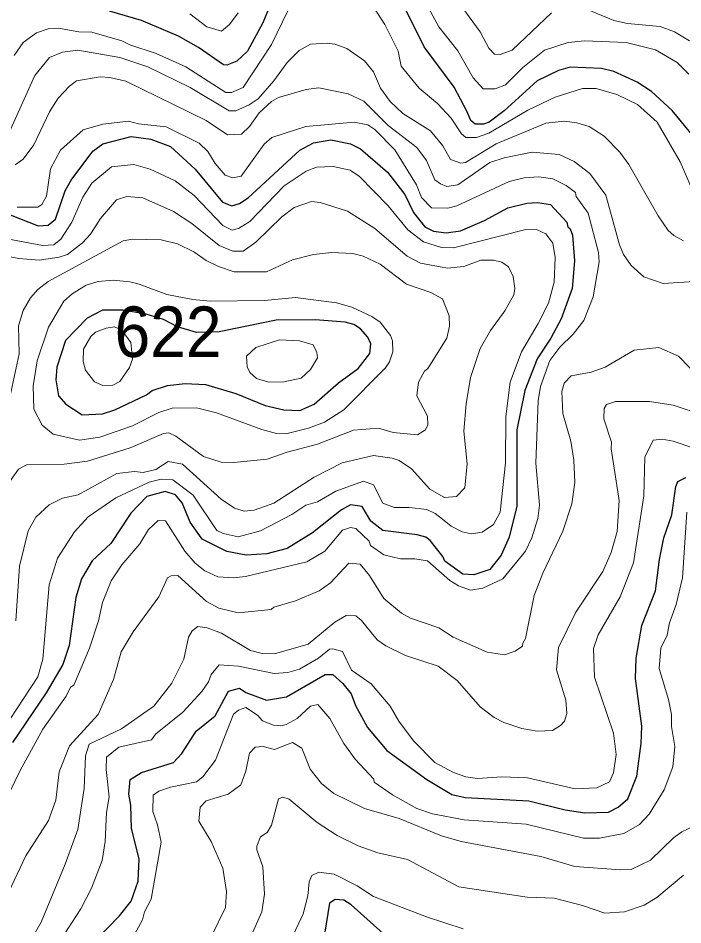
# Model space of a CAD drawing. Extents: x 673.3 to 698.5, y 6984.3 to 7012.3.
# Drawn here: x 679.596 to 680.649, y 6987.099 to 6988.535 of the extents above; entities that cross this region are included whole.
import ezdxf

# ---------------------------------------------------------------- set-up
doc = ezdxf.new("R2010")
doc.units = 0
doc.header["$LTSCALE"] = 0.032
doc.layers.add('1', color=7, linetype='Continuous', lineweight=25)
doc.layers.add('2', color=7, linetype='Continuous', lineweight=13)
doc.layers.add('21', color=7, linetype='Continuous')

msp = doc.modelspace()

# ---------------------------------------------------------------- linework, layer by layer
at = {"layer": '1'}
for points in [[(680.0099, 6988.5906), (679.984, 6988.5274), (679.9599, 6988.4824), (679.9425, 6988.4664), (679.9269, 6988.4602), (679.9216, 6988.4605), (679.8821, 6988.488), (679.8503, 6988.5063), (679.7918, 6988.5308), (679.7412, 6988.5457)], [(680.6327, 6988.3882), (680.5995, 6988.4184), (680.5768, 6988.4334), (680.5399, 6988.4502), (680.5203, 6988.4546), (680.4711, 6988.4569), (680.4525, 6988.4517), (680.4188, 6988.4355), (680.3661, 6988.3876), (680.3424, 6988.3701), (680.3336, 6988.3666), (680.3203, 6988.3668), (680.3133, 6988.3726), (680.3073, 6988.3875), (680.2871, 6988.4252), (680.2395, 6988.4893), (680.2072, 6988.5541)], [(680.6668, 6988.3467), (680.6327, 6988.3882)], [(679.569, 6988.2288), (679.6279, 6988.2055), (679.6437, 6988.2069), (679.6554, 6988.2164), (679.6709, 6988.261), (679.6803, 6988.2781), (679.7144, 6988.3239), (679.7304, 6988.3356), (679.7753, 6988.3469), (679.8063, 6988.3429), (679.8376, 6988.3314), (679.8769, 6988.2954), (679.9203, 6988.243), (679.9349, 6988.2373), (679.947, 6988.2412), (679.9607, 6988.2502), (680.0427, 6988.3257), (680.0642, 6988.3372), (680.0919, 6988.342), (680.1229, 6988.3354), (680.1386, 6988.3276), (680.1814, 6988.2905), (680.2091, 6988.2555), (680.2227, 6988.2267), (680.2406, 6988.2041), (680.2545, 6988.1972), (680.2744, 6988.1947), (680.2973, 6988.1979), (680.3351, 6988.2142), (680.3723, 6988.2341), (680.402, 6988.2418), (680.4193, 6988.2427), (680.4397, 6988.2395), (680.4657, 6988.2116), (680.467, 6988.2042), (680.471, 6988.2011), (680.4745, 6988.1908), (680.4777, 6988.1503), (680.474, 6988.1064), (680.4564, 6988.0583), (680.4404, 6988.028), (680.4186, 6987.995), (680.3988, 6987.9449), (680.3864, 6987.8824), (680.3866, 6987.7619), (680.374, 6987.7127), (680.3614, 6987.6843), (680.3434, 6987.6615), (680.318, 6987.6532), (680.3007, 6987.6543), (680.2722, 6987.6745), (680.2691, 6987.6823), (680.249, 6987.7074), (680.2423, 6987.7125), (680.2285, 6987.7166), (680.1742, 6987.7234), (680.1552, 6987.7379), (680.1415, 6987.7612), (680.1229, 6987.7638), (680.1084, 6987.7561), (680.0626, 6987.7194), (680.0227, 6987.6948), (679.9904, 6987.6865), (679.9577, 6987.6842), (679.9271, 6987.6901), (679.8879, 6987.7095), (679.8686, 6987.7365), (679.8563, 6987.7671), (679.8457, 6987.7798), (679.8292, 6987.785), (679.8004, 6987.7769), (679.7748, 6987.7508), (679.7429, 6987.7025), (679.7133, 6987.6754), (679.6968, 6987.6468), (679.6877, 6987.6169), (679.6772, 6987.541), (679.6673, 6987.5112), (679.6409, 6987.4663), (679.5871, 6987.3874)], [(679.6982, 6987.0526), (679.7567, 6987.1129), (679.7756, 6987.136), (679.7863, 6987.1677), (679.7879, 6987.2035), (679.7759, 6987.2511), (679.7749, 6987.2885), (679.7717, 6987.3058), (679.7735, 6987.3291), (679.7918, 6987.3402), (679.8424, 6987.3559), (679.8556, 6987.37), (679.8783, 6987.4055), (679.9082, 6987.4297), (679.9297, 6987.4689), (679.9468, 6987.4737), (679.9568, 6987.4669), (679.9896, 6987.4544), (680.0213, 6987.4598), (680.0827, 6987.495), (680.0946, 6987.4951), (680.1105, 6987.481), (680.124, 6987.4644), (680.1307, 6987.4462), (680.1499, 6987.4111), (680.1806, 6987.3751), (680.2439, 6987.329), (680.2836, 6987.305), (680.3047, 6987.3005), (680.4056, 6987.2953), (680.463, 6987.2809), (680.4943, 6987.2762), (680.5317, 6987.277), (680.5467, 6987.2849), (680.5622, 6987.2981), (680.5763, 6987.3341), (680.5835, 6987.3857), (680.5844, 6987.4134), (680.5746, 6987.4886), (680.5754, 6987.5208), (680.5843, 6987.573), (680.6061, 6987.6277), (680.6123, 6987.6773), (680.6194, 6987.7114), (680.6317, 6987.7478), (680.6382, 6987.7928), (680.6416, 6987.8007)], [(680.6416, 6987.8007), (680.6539, 6987.8071)], [(680.1794, 6987.0808), (680.124, 6987.1306), (680.1123, 6987.1378), (680.0983, 6987.1391), (680.0895, 6987.1329), (680.0792, 6987.0677)]]:
    msp.add_lwpolyline(points, dxfattribs=at)
msp.add_lwpolyline([(679.7998, 6987.9379), (679.8088, 6987.9449), (679.833, 6987.9528), (679.8608, 6987.956), (679.8929, 6987.9544), (679.9409, 6987.9403), (679.9878, 6987.9213), (680.017, 6987.9145), (680.0425, 6987.913), (680.0654, 6987.9231), (680.1038, 6987.9569), (680.1351, 6987.98), (680.1534, 6988.0034), (680.1551, 6988.019), (680.1501, 6988.0296), (680.1387, 6988.0425), (680.1283, 6988.0496), (680.1145, 6988.0529), (680.0669, 6988.057), (680.005, 6988.0562), (679.9147, 6988.0378), (679.879, 6988.0369), (679.8486, 6988.0458), (679.8268, 6988.0574), (679.7993, 6988.0659), (679.7623, 6988.0721), (679.7299, 6988.0721), (679.7055, 6988.0595), (679.6713, 6988.024), (679.6576, 6987.9818), (679.656, 6987.9618), (679.6601, 6987.9364), (679.6717, 6987.9233), (679.6975, 6987.9064), (679.7298, 6987.908), (679.7496, 6987.9145)], close=True, dxfattribs=at)
at = {"layer": '2'}
for points in [[(680.4413, 6988.5428), (680.3792, 6988.4838), (680.3597, 6988.4769), (680.3507, 6988.4778), (680.3419, 6988.487), (680.328, 6988.5129), (680.2384, 6988.6358)], [(680.6708, 6988.2472), (680.6451, 6988.3068), (680.6088, 6988.3697), (680.5775, 6988.3976), (680.545, 6988.4135), (680.5119, 6988.4234), (680.4906, 6988.4231), (680.447, 6988.4097), (680.4038, 6988.3889), (680.3422, 6988.3526), (680.3226, 6988.3455), (680.3054, 6988.3454), (680.2986, 6988.3512), (680.2825, 6988.3761), (680.2608, 6988.3993), (680.2317, 6988.4235), (680.2031, 6988.4583), (680.1982, 6988.4824), (680.1771, 6988.5245), (680.148, 6988.5699)], [(680.2335, 6988.5747), (680.2628, 6988.521), (680.2928, 6988.4829), (680.3172, 6988.4403), (680.333, 6988.4229), (680.352, 6988.4226), (680.3685, 6988.4292), (680.3959, 6988.4565), (680.4303, 6988.4839), (680.4677, 6988.4959), (680.4934, 6988.4984), (680.5594, 6988.4959), (680.606, 6988.4846), (680.6403, 6988.4644), (680.6586, 6988.446)], [(680.0242, 6988.5473), (679.9977, 6988.4929), (679.9526, 6988.4246), (679.9343, 6988.4171), (679.9251, 6988.417), (679.8617, 6988.4574), (679.8151, 6988.4787), (679.773, 6988.4925), (679.7607, 6988.4988), (679.7132, 6988.5123), (679.6924, 6988.5131), (679.6603, 6988.5187), (679.6437, 6988.5179), (679.6252, 6988.5111), (679.6043, 6988.4962), (679.5898, 6988.4753)], [(679.8685, 6988.5415), (679.8952, 6988.5209), (679.9183, 6988.514), (679.9312, 6988.5244), (679.9446, 6988.543)], [(680.5402, 6988.5308), (680.4868, 6988.5531)], [(680.6598, 6988.4986), (680.636, 6988.5129), (680.6132, 6988.5212), (680.5618, 6988.5262), (680.5402, 6988.5308)], [(679.5819, 6988.3536), (679.6229, 6988.4436), (679.6462, 6988.4722), (679.6665, 6988.4805), (679.691, 6988.4837), (679.7576, 6988.4724), (679.8015, 6988.4577), (679.8688, 6988.425), (679.9304, 6988.3877), (679.941, 6988.3877), (679.9622, 6988.3971), (679.9765, 6988.4068), (680.0016, 6988.4355), (680.0224, 6988.4642), (680.0416, 6988.4833), (680.0594, 6988.4935), (680.0861, 6988.4952), (680.098, 6988.4936), (680.1172, 6988.4864), (680.145, 6988.467), (680.159, 6988.4498), (680.1705, 6988.4238), (680.1856, 6988.4027), (680.2057, 6988.3838), (680.2494, 6988.356), (680.269, 6988.3326), (680.2811, 6988.3108), (680.2976, 6988.3048), (680.3048, 6988.3061), (680.3538, 6988.3355), (680.4321, 6988.3681), (680.462, 6988.3713), (680.4812, 6988.3689), (680.5008, 6988.3631), (680.5247, 6988.3479), (680.5495, 6988.3223), (680.5638, 6988.3027), (680.6103, 6988.2214), (680.6263, 6988.1983), (680.6351, 6988.1904), (680.6502, 6988.1821)], [(680.7177, 6988.1205), (680.6183, 6988.1142), (680.5878, 6988.1247), (680.5676, 6988.1431), (680.5555, 6988.1605), (680.5492, 6988.1758), (680.5271, 6988.2544), (680.5019, 6988.2885), (680.4772, 6988.3074), (680.4533, 6988.3184), (680.4109, 6988.3224), (680.3663, 6988.3134), (680.3435, 6988.3059), (680.293, 6988.2708), (680.2757, 6988.268), (680.2654, 6988.272), (680.2564, 6988.2784), (680.2433, 6988.3093), (680.2279, 6988.3295), (680.1823, 6988.3647), (680.1701, 6988.3768), (680.1437, 6988.4031), (680.1191, 6988.4146), (680.0726, 6988.4242), (680.0524, 6988.4218), (680.0089, 6988.4089), (679.9975, 6988.4025), (679.9781, 6988.3848), (679.9627, 6988.363), (679.9502, 6988.3506), (679.9282, 6988.3497), (679.8944, 6988.3723), (679.767, 6988.4347), (679.7418, 6988.4405), (679.7264, 6988.4414), (679.6887, 6988.4352), (679.6774, 6988.4271), (679.6599, 6988.4078), (679.6461, 6988.386), (679.6209, 6988.3339), (679.604, 6988.3114), (679.5917, 6988.3023)], [(679.5947, 6988.2354), (679.6273, 6988.2354), (679.634, 6988.2396), (679.6411, 6988.2527), (679.6477, 6988.2958), (679.6632, 6988.3257), (679.6992, 6988.3575), (679.7304, 6988.3665), (679.7713, 6988.3713), (679.7867, 6988.3673), (679.8308, 6988.3625), (679.883, 6988.3365), (679.8969, 6988.3235), (679.9086, 6988.3044), (679.924, 6988.2859), (679.9363, 6988.2818), (679.9498, 6988.2843), (679.9861, 6988.335), (679.9982, 6988.3454), (680.052, 6988.3631), (680.1286, 6988.3697), (680.1503, 6988.3656), (680.1616, 6988.3584), (680.193, 6988.3262), (680.2275, 6988.2704), (680.2355, 6988.2505), (680.2513, 6988.2341), (680.277, 6988.2337), (680.2913, 6988.2376), (680.3741, 6988.2757), (680.3977, 6988.2817), (680.4213, 6988.2834), (680.4432, 6988.2802), (680.4644, 6988.2697), (680.4791, 6988.2583), (680.4806, 6988.2523), (680.4991, 6988.2259), (680.5159, 6988.1635), (680.5166, 6988.1489), (680.5075, 6988.0935), (680.4926, 6988.056), (680.4757, 6988.0339), (680.4544, 6988.0133), (680.4387, 6987.9922), (680.424, 6987.9514), (680.4199, 6987.9286), (680.4166, 6987.83), (680.4222, 6987.7632), (680.4197, 6987.7421), (680.41, 6987.7117), (680.4, 6987.6906), (680.3643, 6987.6465), (680.3325, 6987.6318), (680.313, 6987.6287), (680.2937, 6987.6355), (680.28, 6987.6442), (680.2446, 6987.675), (680.225, 6987.6784), (680.2023, 6987.6785), (680.1756, 6987.6847), (680.1544, 6987.6996), (680.1523, 6987.7065), (680.1313, 6987.7264), (680.123, 6987.7281), (680.1104, 6987.7238), (680.0821, 6987.6907), (680.0536, 6987.6738), (679.9563, 6987.6506), (679.9375, 6987.6483), (679.9129, 6987.6501), (679.8919, 6987.6592), (679.8765, 6987.6715), (679.8603, 6987.6905), (679.8296, 6987.7387), (679.8182, 6987.7393), (679.8026, 6987.7248), (679.7889, 6987.7022), (679.7604, 6987.6688), (679.7439, 6987.6433), (679.7297, 6987.6092), (679.7236, 6987.5801), (679.7092, 6987.5368), (679.6844, 6987.4782), (679.6792, 6987.4749), (679.6722, 6987.4609), (679.6355, 6987.4086), (679.5994, 6987.3431), (679.5313, 6987.2036)], [(679.5494, 6987.3732), (679.6273, 6987.4917), (679.6356, 6987.5196), (679.6454, 6987.6374), (679.6586, 6987.6794), (679.6856, 6987.721), (679.707, 6987.7448), (679.7513, 6987.7752), (679.804, 6987.7998), (679.823, 6987.8045), (679.8413, 6987.8037), (679.8735, 6987.779), (679.911, 6987.7232), (679.9212, 6987.7185), (679.9448, 6987.7134), (679.98, 6987.7226), (680.0301, 6987.7488), (680.0523, 6987.7633), (680.0703, 6987.7687), (680.0996, 6987.7857), (680.1435, 6987.8012), (680.1591, 6987.7955), (680.174, 6987.7665), (680.1926, 6987.7598), (680.216, 6987.7597), (680.2436, 6987.7566), (680.2572, 6987.7503), (680.2684, 6987.7411), (680.2822, 6987.7299), (680.2996, 6987.721), (680.3141, 6987.7179), (680.3314, 6987.7205), (680.3494, 6987.7328), (680.3598, 6987.7521), (680.3686, 6987.8302), (680.3687, 6987.9036), (680.3759, 6987.9582), (680.3936, 6988.0063), (680.4204, 6988.051), (680.4364, 6988.0832), (680.4455, 6988.1164), (680.4471, 6988.1558), (680.4432, 6988.1782), (680.4323, 6988.1929), (680.4185, 6988.1994), (680.4004, 6988.1999), (680.2859, 6988.1707), (680.2672, 6988.1712), (680.2387, 6988.1804), (680.2137, 6988.1991), (680.1823, 6988.2373), (680.1371, 6988.284), (680.1221, 6988.2939), (680.0955, 6988.2996), (680.0688, 6988.2988), (680.0526, 6988.2923), (680.0177, 6988.2689), (679.9633, 6988.2128), (679.9453, 6988.2017), (679.9356, 6988.1988), (679.9205, 6988.2063), (679.8754, 6988.2538), (679.8448, 6988.2769), (679.8054, 6988.2953), (679.7794, 6988.3028), (679.744, 6988.2993), (679.713, 6988.2732), (679.6986, 6988.2513), (679.6811, 6988.2115), (679.6638, 6988.1845), (679.6528, 6988.1756), (679.6348, 6988.1743), (679.5368, 6988.1929)], [(679.5694, 6988.1595), (679.5975, 6988.1538), (679.6297, 6988.1515), (679.6612, 6988.156), (679.6745, 6988.1603), (679.6985, 6988.1786), (679.7107, 6988.1925), (679.727, 6988.2175), (679.7521, 6988.2467), (679.7686, 6988.2523), (679.7939, 6988.2501), (679.8422, 6988.2282), (679.8716, 6988.2094), (679.9149, 6988.1747), (679.9363, 6988.1657), (679.9527, 6988.1656), (679.9727, 6988.1797), (680.014, 6988.2197), (680.0337, 6988.2347), (680.061, 6988.2443), (680.0748, 6988.2427), (680.118, 6988.2287), (680.1615, 6988.2013), (680.2124, 6988.1579), (680.2337, 6988.1468), (680.2767, 6988.1385), (680.3025, 6988.1415), (680.3294, 6988.1514), (680.3493, 6988.1514), (680.3626, 6988.1482), (680.3734, 6988.1409), (680.3807, 6988.1255), (680.3832, 6988.1062), (680.3816, 6988.0964), (680.3675, 6988.0709), (680.3444, 6988.0397), (680.328, 6988.0113), (680.3128, 6987.9653), (680.3059, 6987.924), (680.3026, 6987.8805), (680.3075, 6987.829), (680.3042, 6987.791), (680.2908, 6987.7771), (680.2716, 6987.7754), (680.2483, 6987.7886), (680.2193, 6987.821), (680.1997, 6987.8343), (680.1889, 6987.838), (680.1595, 6987.842), (680.1096, 6987.8306), (680.065, 6987.8078), (680.0011, 6987.7665), (679.9702, 6987.7554), (679.9542, 6987.7541), (679.9388, 6987.7588), (679.918, 6987.7729), (679.8568, 6987.8281), (679.8338, 6987.8323), (679.8144, 6987.82), (679.7941, 6987.8152), (679.7804, 6987.8167), (679.7527, 6987.8134), (679.6916, 6987.7796), (679.6665, 6987.7744), (679.6453, 6987.7638), (679.6244, 6987.7445), (679.6119, 6987.7229), (679.5982, 6987.6669), (679.5925, 6987.5804)], [(679.5779, 6987.7934), (679.597, 6987.8204), (679.6095, 6987.8273), (679.6692, 6987.8282), (679.7063, 6987.8328), (679.774, 6987.8542), (679.8268, 6987.8771), (679.8348, 6987.8777), (679.8459, 6987.8728), (679.8901, 6987.8402), (679.9177, 6987.8314), (679.9379, 6987.8307), (679.9906, 6987.8364), (680.0223, 6987.8475), (680.0708, 6987.86), (680.1278, 6987.882), (680.1674, 6987.8852), (680.1904, 6987.8784), (680.229, 6987.8746), (680.2416, 6987.8829), (680.2454, 6987.8907), (680.2448, 6987.9045), (680.228, 6987.9367), (680.2303, 6987.9579), (680.2401, 6987.9758), (680.2454, 6987.9798), (680.2755, 6988.0277), (680.2797, 6988.047), (680.279, 6988.0633), (680.2684, 6988.0903), (680.2503, 6988.1002), (680.2117, 6988.1135), (680.1696, 6988.1451), (680.1427, 6988.1578), (680.1265, 6988.1619), (680.0927, 6988.1636), (680.0643, 6988.1605), (680.0312, 6988.1521), (679.9896, 6988.1329), (679.9383, 6988.1328), (679.9136, 6988.1411), (679.8944, 6988.1508), (679.8748, 6988.1647), (679.8488, 6988.1771), (679.8227, 6988.1833), (679.7776, 6988.1848), (679.7627, 6988.182), (679.644, 6988.1174), (679.6274, 6988.105), (679.6157, 6988.0915), (679.604, 6988.0718), (679.5966, 6988.0475), (679.5981, 6988.0031), (679.5759, 6987.8997)], [(679.5574, 6987.1009), (679.6086, 6987.2082), (679.6446, 6987.2641), (679.6559, 6987.2962), (679.6615, 6987.3413), (679.6776, 6987.3822), (679.7233, 6987.4318), (679.7472, 6987.4872), (679.7595, 6987.5312), (679.7783, 6987.5626), (679.8193, 6987.6183), (679.8328, 6987.6481), (679.8385, 6987.6514), (679.8495, 6987.6519), (679.8947, 6987.6106), (679.9144, 6987.6), (679.9449, 6987.5929), (679.9972, 6987.5983), (680.0016, 6987.6018), (680.0356, 6987.6116), (680.0734, 6987.6277), (680.0912, 6987.6404), (680.1201, 6987.6713), (680.1382, 6987.6699), (680.1531, 6987.652), (680.1758, 6987.6154), (680.2038, 6987.5925), (680.2177, 6987.5844), (680.263, 6987.569), (680.2853, 6987.5545), (680.3393, 6987.5305), (680.3666, 6987.5262), (680.3835, 6987.5319), (680.3954, 6987.5401), (680.3956, 6987.545), (680.4003, 6987.5524), (680.4139, 6987.6204), (680.4278, 6987.6558), (680.4593, 6987.722), (680.4735, 6987.7653), (680.4784, 6987.7991), (680.4768, 6987.8345), (680.472, 6987.8646), (680.459, 6987.9086), (680.4574, 6987.9433), (680.4614, 6987.9566), (680.4726, 6987.968), (680.504, 6987.974), (680.5265, 6987.982), (680.5722, 6988.0089), (680.6112, 6988.013), (680.6426, 6987.9995), (680.6771, 6987.9633)], [(680.6823, 6987.9057), (680.6338, 6987.9219), (680.5964, 6987.9276), (680.5428, 6987.9275), (680.5284, 6987.9227), (680.5249, 6987.9166), (680.5241, 6987.9002), (680.5362, 6987.863), (680.5356, 6987.8524), (680.5485, 6987.7706), (680.5453, 6987.7218), (680.5358, 6987.6883), (680.5226, 6987.6583), (680.4798, 6987.5939), (680.4525, 6987.5377), (680.4492, 6987.5026), (680.4638, 6987.4547), (680.4654, 6987.4333), (680.4617, 6987.4214), (680.4553, 6987.4142), (680.4429, 6987.4063), (680.4184, 6987.4056), (680.3944, 6987.4096), (680.3659, 6987.4191), (680.3505, 6987.4269), (680.3284, 6987.4441), (680.2917, 6987.4855), (680.2616, 6987.5085), (680.21, 6987.5255), (680.1786, 6987.5408), (680.1653, 6987.5502), (680.1402, 6987.5809), (680.1315, 6987.5879), (680.1162, 6987.5887), (680.0982, 6987.578), (680.0556, 6987.543), (680.0024, 6987.5277), (679.9828, 6987.5284), (679.9646, 6987.5334), (679.9185, 6987.5609), (679.896, 6987.5692), (679.8809, 6987.5712), (679.872, 6987.5645), (679.8663, 6987.5543), (679.8587, 6987.5196), (679.8396, 6987.4816), (679.8111, 6987.4451), (679.7601, 6987.4089), (679.709, 6987.385), (679.7032, 6987.3664)], [(680.0896, 6987.5351), (680.0949, 6987.5359), (680.1102, 6987.5317), (680.1246, 6987.5022), (680.1555, 6987.4802), (680.1857, 6987.4452), (680.1995, 6987.4213), (680.2224, 6987.3903), (680.2566, 6987.3561), (680.2858, 6987.3402), (680.3056, 6987.3329), (680.3241, 6987.3307), (680.3627, 6987.3331), (680.4033, 6987.3313), (680.4787, 6987.3143), (680.5132, 6987.3159), (680.533, 6987.3251), (680.5397, 6987.3393), (680.5436, 6987.3686), (680.5395, 6987.4022), (680.5092, 6987.4912), (680.5079, 6987.5366), (680.5153, 6987.558), (680.5498, 6987.6183), (680.5713, 6987.6722), (680.5876, 6987.7783), (680.5893, 6987.8393), (680.6023, 6987.8663), (680.6167, 6987.868), (680.6338, 6987.8649), (680.6995, 6987.8427)], [(680.6555, 6987.7523), (680.6486, 6987.6482), (680.6389, 6987.6058), (680.6284, 6987.5768), (680.6243, 6987.5573), (680.6147, 6987.5371), (680.6121, 6987.5047), (680.6268, 6987.4558), (680.6315, 6987.4319), (680.6316, 6987.413), (680.6365, 6987.3811), (680.6333, 6987.3488), (680.62, 6987.3125), (680.5959, 6987.2739), (680.5806, 6987.2578), (680.5559, 6987.2435), (680.5174, 6987.2362), (680.4917, 6987.2362), (680.4009, 6987.2582), (680.3028, 6987.2653), (680.2529, 6987.2743), (680.2277, 6987.2829), (680.1894, 6987.3045), (680.1604, 6987.3247), (680.1599, 6987.3296), (680.1301, 6987.3613), (680.1122, 6987.3858), (680.0899, 6987.4253), (680.0712, 6987.4477), (680.0595, 6987.4448), (680.0385, 6987.4257), (680.0211, 6987.4159), (680.0123, 6987.4137), (680.0009, 6987.4147), (679.9836, 6987.4216), (679.9753, 6987.4306), (679.9571, 6987.4429), (679.9452, 6987.4388), (679.9374, 6987.4324), (679.9091, 6987.3597), (679.8891, 6987.3334), (679.8791, 6987.325), (679.8379, 6987.3168)], [(679.6683, 6987.0817), (679.6954, 6987.1243), (679.7124, 6987.1569), (679.7293, 6987.2006), (679.7341, 6987.2306), (679.7365, 6987.2765), (679.7407, 6987.3013), (679.7359, 6987.3448), (679.7361, 6987.3643), (679.7559, 6987.3803), (679.8075, 6987.3919), (679.814, 6987.4005), (679.8571, 6987.4357), (679.8874, 6987.4685), (679.8978, 6987.4838), (679.902, 6987.4951), (679.915, 6987.5104), (679.9456, 6987.5083), (680.002, 6987.4969), (680.0238, 6987.4984), (680.0418, 6987.5039), (680.0719, 6987.521), (680.0896, 6987.5351)], [(679.9031, 6987.082), (679.9248, 6987.126), (679.9264, 6987.1515), (679.9207, 6987.1887), (679.9021, 6987.231), (679.8825, 6987.263), (679.8849, 6987.285), (679.8944, 6987.2953), (679.9291, 6987.3055), (679.9489, 6987.3206), (679.9568, 6987.3419), (679.9627, 6987.3706), (679.9717, 6987.3803), (679.9844, 6987.3811), (680.0022, 6987.3763), (680.0311, 6987.3874), (680.0458, 6987.3787), (680.0589, 6987.3455), (680.0767, 6987.3227), (680.0963, 6987.307), (680.1448, 6987.2828), (680.1998, 6987.2674), (680.267, 6987.2398), (680.2979, 6987.231), (680.4242, 6987.2068), (680.478, 6987.1913), (680.5505, 6987.1858), (680.5677, 6987.1865), (680.5979, 6987.2014), (680.6343, 6987.2365), (680.6477, 6987.2462), (680.6656, 6987.2545)], [(679.7032, 6987.3664), (679.7008, 6987.3146), (679.6907, 6987.2499), (679.671, 6987.1948), (679.6325, 6987.1028), (679.6131, 6987.0688), (679.5743, 6987.0209)], [(679.8379, 6987.3168), (679.819, 6987.3106), (679.81, 6987.3042), (679.8097, 6987.2784), (679.8172, 6987.2573), (679.8229, 6987.2296), (679.807, 6987.1394), (679.7962, 6987.1191), (679.7933, 6987.1068), (679.7707, 6987.0652)], [(680.6503, 6987.1774), (680.6081, 6987.1423), (680.5881, 6987.1301), (680.5568, 6987.1193), (680.5257, 6987.1173), (680.4905, 6987.1295), (680.4454, 6987.1408), (680.4027, 6987.1426), (680.2947, 6987.1592), (680.2133, 6987.2023), (680.166, 6987.2127), (680.135, 6987.2241), (680.1017, 6987.24), (680.0701, 6987.2609), (680.0258, 6987.298), (680.0154, 6987.3012), (680.009, 6987.2983), (679.9977, 6987.2568), (679.9908, 6987.2452), (679.9804, 6987.2381), (679.9744, 6987.2232), (679.9744, 6987.2174), (679.9841, 6987.1908), (679.9866, 6987.1475), (679.9824, 6987.1195), (679.9545, 6987.0563)], [(680.0325, 6987.0836), (680.0478, 6987.1162), (680.055, 6987.1449), (680.0573, 6987.1669), (680.0615, 6987.1767), (680.0724, 6987.1823), (680.0971, 6987.1789), (680.1335, 6987.1606), (680.159, 6987.1438), (680.2434, 6987.1112), (680.3013, 6987.0926)]]:
    msp.add_lwpolyline(points, dxfattribs=at)
for points in [[(680.0561, 6987.8852), (680.0817, 6987.8948), (680.112, 6987.9142), (680.1781, 6987.9807), (680.1845, 6987.9904), (680.19, 6988.006), (680.1894, 6988.0238), (680.1863, 6988.0322), (680.1699, 6988.0529), (680.1566, 6988.062), (680.1248, 6988.0771), (680.1006, 6988.0838), (680.0359, 6988.0921), (679.9868, 6988.0872), (679.9005, 6988.0864), (679.8728, 6988.0891), (679.832, 6988.0972), (679.7882, 6988.1132), (679.7731, 6988.1172), (679.7469, 6988.1194), (679.7233, 6988.1174), (679.7043, 6988.1116), (679.6817, 6988.0981), (679.6684, 6988.0864), (679.6443, 6988.0451), (679.6266, 6987.9919), (679.6202, 6987.9521), (679.621, 6987.9154), (679.6342, 6987.8899), (679.6516, 6987.8756), (679.6933, 6987.8665), (679.7259, 6987.8712), (679.7776, 6987.889), (679.8193, 6987.9101), (679.8403, 6987.9168), (679.8789, 6987.9176), (679.9107, 6987.9097), (679.9823, 6987.8831), (680.0056, 6987.877), (680.0206, 6987.8763)], [(679.703, 6987.9771), (679.6995, 6987.9906), (679.6998, 6988.0105), (679.7112, 6988.0304), (679.7188, 6988.0375), (679.7355, 6988.0438), (679.7488, 6988.0457), (679.7605, 6988.0405), (679.7749, 6988.021), (679.7772, 6987.9947), (679.7728, 6987.9814), (679.7573, 6987.9591), (679.7461, 6987.9535), (679.7303, 6987.9528), (679.7172, 6987.9585)], [(680.017, 6987.9584), (680.0448, 6987.9643), (680.0594, 6987.9783), (680.0703, 6987.9965), (680.0696, 6988.0049), (680.0637, 6988.0172), (680.0422, 6988.0237), (680.0105, 6988.0253), (679.973, 6988.0132), (679.958, 6987.9993), (679.959, 6987.9822), (679.9633, 6987.9736), (679.9739, 6987.9637), (679.9933, 6987.9583)]]:
    msp.add_lwpolyline(points, close=True, dxfattribs=at)

# ---------------------------------------------------------------- texts
at = {"layer": '21', "width": 0.95}
msp.add_text('622', height=0.08, dxfattribs=at).set_placement((679.749, 6987.998))

doc.saveas('drawing.dxf')
